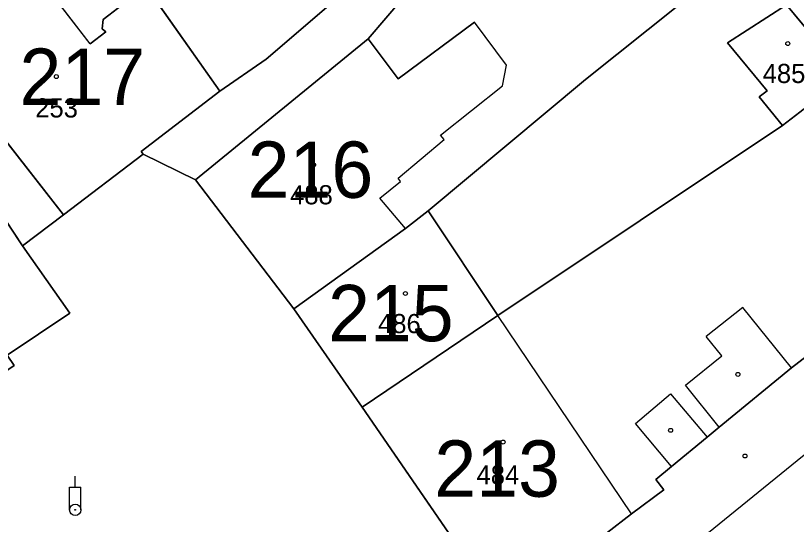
# Model space of a CAD drawing. Extents: x -689422 to -685210, y -987725 to -982160.
# Drawn here: x -687166.1 to -687096.7, y -985520.1 to -985474.9 of the extents above; entities that cross this region are included whole.
import ezdxf

# ---------------------------------------------------------------- set-up
doc = ezdxf.new("R2010")
doc.units = 0
for name, color, linetype in [('KN_Budovy', 7, 'Continuous'), ('KN_Budovy_cisla_domovni', 7, 'Continuous'), ('KN_Hranice_parcel', 7, 'Continuous'), ('KN_Hranice_parcel_vnitrni_kresba', 7, 'Continuous'), ('KN_Parcelni cisla', 7, 'Continuous'), ('KN_Polygon parcely', 7, 'Continuous'), ('KN_Pozemkove predmety', 7, 'Continuous'), ('KN_POZEMKY_OSTATNI PLOCHA', 7, 'Continuous'), ('KN_POZEMKY_ZAHRADA', 7, 'Continuous'), ('KN_POZEMKY_ZASTAVENA PLOCHA', 7, 'Continuous'), ('KN_VYUZITI_17_ostatni plocha_ostatni komunikace', 7, 'Continuous'), ('KN_Značky budov', 7, 'Continuous')]:
    doc.layers.add(name, color=color, linetype=linetype)

msp = doc.modelspace()

# ---------------------------------------------------------------- linework, layer by layer
at = {"layer": 'KN_Budovy'}
for points in [[(-687176.48, -985473.85), (-687173.78, -985477.36), (-687172.9, -985477.45), (-687172.73, -985477.32), (-687167.78, -985483.76), (-687168.38, -985484.21), (-687161.82, -985492.59), (-687154.74, -985487.22), (-687154.92, -985486.98), (-687147.94, -985481.61), (-687154.12, -985472.83), (-687155.01, -985472.71), (-687158.29, -985475.26), (-687158.38, -985476.09), (-687158.06, -985476.33), (-687159.45, -985477.4), (-687167.23, -985467.32), (-687176.31, -985473.01)], [(-687092.33, -985480.3), (-687097.59, -985473.96), (-687102.82, -985477.33), (-687099.32, -985481.57), (-687100.01, -985482.13), (-687097.94, -985484.66), (-687096.42, -985483.48)], [(-687132.08, -985480.51), (-687134.75, -985476.96), (-687150.09, -985489.5), (-687141.35, -985500.94), (-687131.45, -985493.8), (-687133.71, -985491.11), (-687131.89, -985489.64), (-687132.09, -985489.33), (-687128, -985485.89), (-687128.32, -985485.51), (-687122.81, -985481.15), (-687122.46, -985479.3), (-687125.3, -985475.48)], [(-687161.25, -985501.33), (-687165.45, -985495.35), (-687173.8, -985482.78), (-687188.95, -985492.91), (-687176.37, -985511.55), (-687170.82, -985507.76), (-687170.19, -985508.68), (-687166.2, -985505.96), (-687166.82, -985505.05)], [(-687135.28, -985509.66), (-687123.24, -985501.54), (-687129.42, -985492.23), (-687131.45, -985493.8), (-687141.35, -985500.94)], [(-687122.71, -985527.96), (-687113.58, -985520.87), (-687111.35, -985519.14), (-687123.24, -985501.54), (-687135.28, -985509.66)]]:
    msp.add_lwpolyline(points, close=True, dxfattribs=at)
at = {"layer": 'KN_Hranice_parcel'}
for p, q in [((-687154.74, -985487.22), (-687161.82, -985492.59)), ((-687154.74, -985487.22), (-687150.09, -985489.5)), ((-687141.35, -985500.94), (-687150.09, -985489.5)), ((-687129.42, -985492.23), (-687123.24, -985501.54)), ((-687135.28, -985509.66), (-687141.35, -985500.94)), ((-687123.24, -985501.54), (-687135.28, -985509.66)), ((-687122.71, -985527.96), (-687135.28, -985509.66))]:
    msp.add_line(p, q, dxfattribs=at)
for points in [[(-687150.09, -985489.5), (-687134.75, -985476.96), (-687131.61, -985473.26), (-687129.07, -985469.86), (-687120.69, -985459.87)], [(-687147.94, -985481.61), (-687154.12, -985472.83), (-687157.65, -985466.88)], [(-687102.08, -985468.55), (-687097.59, -985473.96), (-687092.33, -985480.3)], [(-687176.86, -985473.36), (-687176.48, -985473.85), (-687173.78, -985477.36), (-687172.9, -985477.45), (-687172.73, -985477.32), (-687167.78, -985483.76), (-687168.38, -985484.21), (-687161.82, -985492.59)], [(-687137.62, -985473.43), (-687143.83, -985478.76), (-687147.94, -985481.61)], [(-687107.1, -985473.91), (-687115.46, -985480.57), (-687129.42, -985492.23)], [(-687092.33, -985480.3), (-687096.42, -985483.48), (-687097.94, -985484.66), (-687123.24, -985501.54)], [(-687147.94, -985481.61), (-687154.92, -985486.98), (-687154.74, -985487.22)], [(-687161.82, -985492.59), (-687165.45, -985495.35), (-687161.25, -985501.33), (-687166.82, -985505.05), (-687166.2, -985505.96), (-687170.19, -985508.68), (-687170.82, -985507.76), (-687176.37, -985511.55)], [(-687129.42, -985492.23), (-687131.45, -985493.8), (-687141.35, -985500.94)], [(-687094.27, -985503.96), (-687097.16, -985506.19), (-687103.56, -985511.44), (-687104.64, -985512.33), (-687107.81, -985514.93), (-687109.2, -985516.08), (-687108.48, -985517.01), (-687111.35, -985519.14), (-687113.58, -985520.87), (-687122.71, -985527.96)]]:
    msp.add_lwpolyline(points, dxfattribs=at)
at = {"layer": 'KN_Hranice_parcel_vnitrni_kresba'}
for p, q in [((-687159.45, -985477.4), (-687167.23, -985467.32)), ((-687158.29, -985475.26), (-687155.01, -985472.71)), ((-687102.82, -985477.33), (-687097.59, -985473.96)), ((-687158.38, -985476.09), (-687158.29, -985475.26)), ((-687132.08, -985480.51), (-687125.3, -985475.48)), ((-687122.46, -985479.3), (-687125.3, -985475.48)), ((-687159.45, -985477.4), (-687158.06, -985476.33)), ((-687158.06, -985476.33), (-687158.38, -985476.09)), ((-687134.75, -985476.96), (-687132.08, -985480.51)), ((-687099.32, -985481.57), (-687102.82, -985477.33)), ((-687122.81, -985481.15), (-687122.46, -985479.3)), ((-687128.32, -985485.51), (-687122.81, -985481.15)), ((-687100.01, -985482.13), (-687099.32, -985481.57)), ((-687097.94, -985484.66), (-687100.01, -985482.13)), ((-687173.8, -985482.78), (-687165.45, -985495.35)), ((-687128, -985485.89), (-687128.32, -985485.51)), ((-687132.09, -985489.33), (-687128, -985485.89)), ((-687133.71, -985491.11), (-687131.89, -985489.64)), ((-687131.89, -985489.64), (-687132.09, -985489.33)), ((-687131.45, -985493.8), (-687133.71, -985491.11)), ((-687101.46, -985500.81), (-687104.74, -985503.39)), ((-687097.16, -985506.19), (-687101.46, -985500.81)), ((-687111.35, -985519.14), (-687123.24, -985501.54)), ((-687103.34, -985505.12), (-687104.74, -985503.39)), ((-687106.56, -985507.72), (-687103.34, -985505.12)), ((-687103.56, -985511.44), (-687106.56, -985507.72)), ((-687111, -985511.13), (-687107.89, -985508.48)), ((-687107.89, -985508.48), (-687104.64, -985512.33)), ((-687090.19, -985509.2), (-687110.15, -985525.39)), ((-687107.81, -985514.93), (-687111, -985511.13))]:
    msp.add_line(p, q, dxfattribs=at)
at = {"layer": 'KN_Polygon parcely'}
for points in [[(-687089.38, -985461.97), (-687091.98, -985459.22), (-687096.11, -985463.03), (-687102.08, -985468.55), (-687097.59, -985473.96), (-687092.33, -985480.3), (-687087.04, -985476.01), (-687076.43, -985467.96), (-687086.77, -985459.44)], [(-687120.69, -985459.87), (-687129.07, -985469.86), (-687131.61, -985473.26), (-687134.75, -985476.96), (-687150.09, -985489.5), (-687141.35, -985500.94), (-687131.45, -985493.8), (-687129.42, -985492.23), (-687115.46, -985480.57), (-687107.1, -985473.91)], [(-687142.11, -985462.85), (-687143.76, -985460.51), (-687144.69, -985461), (-687151.02, -985463.37), (-687157.65, -985466.88), (-687154.12, -985472.83), (-687147.94, -985481.61), (-687143.83, -985478.76), (-687137.62, -985473.43)], [(-687172.73, -985477.32), (-687167.78, -985483.76), (-687168.38, -985484.21), (-687161.82, -985492.59), (-687154.74, -985487.22), (-687154.92, -985486.98), (-687147.94, -985481.61), (-687154.12, -985472.83), (-687157.65, -985466.88), (-687160.04, -985462.83), (-687167.23, -985467.32), (-687176.31, -985473.01), (-687176.86, -985473.36), (-687176.48, -985473.85), (-687173.78, -985477.36), (-687172.9, -985477.45)], [(-687123.24, -985501.54), (-687097.94, -985484.66), (-687096.42, -985483.48), (-687092.33, -985480.3), (-687097.59, -985473.96), (-687102.08, -985468.55), (-687107.1, -985473.91), (-687115.46, -985480.57), (-687129.42, -985492.23)], [(-687185.61, -985478.9), (-687194.21, -985483.75), (-687188.95, -985492.91), (-687176.37, -985511.55), (-687170.82, -985507.76), (-687170.19, -985508.68), (-687166.2, -985505.96), (-687166.82, -985505.05), (-687161.25, -985501.33), (-687165.45, -985495.35), (-687161.82, -985492.59), (-687168.38, -985484.21), (-687167.78, -985483.76), (-687172.73, -985477.32), (-687172.9, -985477.45), (-687173.78, -985477.36), (-687176.48, -985473.85), (-687176.86, -985473.36)], [(-687123.24, -985501.54), (-687135.28, -985509.66), (-687122.71, -985527.96), (-687113.58, -985520.87), (-687111.35, -985519.14), (-687108.48, -985517.01), (-687109.2, -985516.08), (-687107.81, -985514.93), (-687104.64, -985512.33), (-687103.56, -985511.44), (-687097.16, -985506.19), (-687094.27, -985503.96), (-687074.81, -985489.41), (-687070.84, -985487.03), (-687076.16, -985478.92), (-687081.29, -985483.18), (-687087.04, -985476.01), (-687092.33, -985480.3), (-687096.42, -985483.48), (-687097.94, -985484.66)], [(-687131.45, -985493.8), (-687141.35, -985500.94), (-687135.28, -985509.66), (-687123.24, -985501.54), (-687129.42, -985492.23)], [(-687111.35, -985519.14), (-687113.58, -985520.87), (-687122.71, -985527.96), (-687115.32, -985537.64), (-687104.85, -985530.45), (-687100.81, -985527.47), (-687095.96, -985523.84), (-687094.94, -985525.21), (-687084, -985516.64), (-687090.19, -985509.2), (-687094.27, -985503.96), (-687097.16, -985506.19), (-687103.56, -985511.44), (-687104.64, -985512.33), (-687107.81, -985514.93), (-687109.2, -985516.08), (-687108.48, -985517.01)]]:
    msp.add_lwpolyline(points, close=True, dxfattribs=at)
for points in [[(-687137.62, -985473.43), (-687143.83, -985478.76), (-687147.94, -985481.61), (-687154.92, -985486.98), (-687154.74, -985487.22), (-687150.09, -985489.5), (-687134.75, -985476.96), (-687131.61, -985473.26)], [(-687159.98, -985587.46), (-687152.24, -985581.87), (-687146.49, -985577.84), (-687146.69, -985577.55), (-687141.64, -985574.09), (-687141.44, -985574.38), (-687135.99, -985570.51), (-687132.97, -985567.85), (-687131.77, -985567.13), (-687114.92, -985556.83), (-687102.8, -985549.29), (-687106.07, -985547.14), (-687106.89, -985547.71), (-687115.32, -985537.64), (-687122.71, -985527.96), (-687135.28, -985509.66), (-687141.35, -985500.94), (-687150.09, -985489.5), (-687154.74, -985487.22), (-687161.82, -985492.59), (-687165.45, -985495.35), (-687161.25, -985501.33), (-687166.82, -985505.05)]]:
    msp.add_lwpolyline(points, dxfattribs=at)
at = {"layer": 'KN_Pozemkove predmety'}
for p, q in [((-687160.78, -985516.786), (-687160.78, -985515.786)), ((-687161.28, -985516.786), (-687160.28, -985516.786)), ((-687161.28, -985518.786), (-687161.28, -985516.786)), ((-687160.28, -985518.786), (-687160.28, -985516.786))]:
    msp.add_line(p, q, dxfattribs=at)
for radius in [0.5, 0.0303]:
    msp.add_circle((-687160.78, -985518.788), radius, dxfattribs=at)
at = {"layer": 'KN_POZEMKY_OSTATNI PLOCHA'}
for p, q in [((-687143.83, -985478.76), (-687137.62, -985473.43)), ((-687131.61, -985473.26), (-687134.75, -985476.96)), ((-687134.75, -985476.96), (-687150.09, -985489.5)), ((-687147.94, -985481.61), (-687143.83, -985478.76)), ((-687154.92, -985486.98), (-687147.94, -985481.61)), ((-687154.74, -985487.22), (-687154.92, -985486.98)), ((-687161.82, -985492.59), (-687154.74, -985487.22)), ((-687154.74, -985487.22), (-687150.09, -985489.5)), ((-687150.09, -985489.5), (-687154.74, -985487.22)), ((-687150.09, -985489.5), (-687141.35, -985500.94)), ((-687165.45, -985495.35), (-687161.82, -985492.59)), ((-687161.25, -985501.33), (-687165.45, -985495.35)), ((-687141.35, -985500.94), (-687135.28, -985509.66)), ((-687166.82, -985505.05), (-687161.25, -985501.33)), ((-687135.28, -985509.66), (-687122.71, -985527.96))]:
    msp.add_line(p, q, dxfattribs=at)
at = {"layer": 'KN_POZEMKY_ZAHRADA'}
msp.add_line((-687092.33, -985480.3), (-687097.59, -985473.96), dxfattribs=at)
at = {"layer": 'KN_POZEMKY_ZASTAVENA PLOCHA'}
for p, q in [((-687147.94, -985481.61), (-687154.12, -985472.83)), ((-687154.12, -985472.83), (-687147.94, -985481.61)), ((-687137.62, -985473.43), (-687143.83, -985478.76)), ((-687134.75, -985476.96), (-687131.61, -985473.26)), ((-687115.46, -985480.57), (-687107.1, -985473.91)), ((-687107.1, -985473.91), (-687115.46, -985480.57)), ((-687097.59, -985473.96), (-687092.33, -985480.3)), ((-687150.09, -985489.5), (-687134.75, -985476.96)), ((-687143.83, -985478.76), (-687147.94, -985481.61)), ((-687129.42, -985492.23), (-687115.46, -985480.57)), ((-687115.46, -985480.57), (-687129.42, -985492.23)), ((-687147.94, -985481.61), (-687154.92, -985486.98)), ((-687097.94, -985484.66), (-687096.42, -985483.48)), ((-687096.42, -985483.48), (-687097.94, -985484.66)), ((-687161.82, -985492.59), (-687168.38, -985484.21)), ((-687168.38, -985484.21), (-687161.82, -985492.59)), ((-687123.24, -985501.54), (-687097.94, -985484.66)), ((-687097.94, -985484.66), (-687123.24, -985501.54)), ((-687154.92, -985486.98), (-687154.74, -985487.22)), ((-687154.74, -985487.22), (-687161.82, -985492.59)), ((-687141.35, -985500.94), (-687150.09, -985489.5)), ((-687161.82, -985492.59), (-687165.45, -985495.35)), ((-687131.45, -985493.8), (-687129.42, -985492.23)), ((-687129.42, -985492.23), (-687131.45, -985493.8)), ((-687123.24, -985501.54), (-687129.42, -985492.23)), ((-687129.42, -985492.23), (-687123.24, -985501.54)), ((-687141.35, -985500.94), (-687131.45, -985493.8)), ((-687131.45, -985493.8), (-687141.35, -985500.94)), ((-687165.45, -985495.35), (-687161.25, -985501.33)), ((-687135.28, -985509.66), (-687141.35, -985500.94)), ((-687161.25, -985501.33), (-687166.82, -985505.05)), ((-687135.28, -985509.66), (-687123.24, -985501.54)), ((-687123.24, -985501.54), (-687135.28, -985509.66)), ((-687094.27, -985503.96), (-687097.16, -985506.19)), ((-687097.16, -985506.19), (-687094.27, -985503.96)), ((-687097.16, -985506.19), (-687103.56, -985511.44)), ((-687103.56, -985511.44), (-687097.16, -985506.19)), ((-687122.71, -985527.96), (-687135.28, -985509.66)), ((-687103.56, -985511.44), (-687104.64, -985512.33)), ((-687104.64, -985512.33), (-687103.56, -985511.44)), ((-687104.64, -985512.33), (-687107.81, -985514.93)), ((-687107.81, -985514.93), (-687104.64, -985512.33)), ((-687107.81, -985514.93), (-687109.2, -985516.08)), ((-687109.2, -985516.08), (-687107.81, -985514.93)), ((-687109.2, -985516.08), (-687108.48, -985517.01)), ((-687108.48, -985517.01), (-687109.2, -985516.08)), ((-687108.48, -985517.01), (-687111.35, -985519.14)), ((-687111.35, -985519.14), (-687108.48, -985517.01)), ((-687111.35, -985519.14), (-687113.58, -985520.87)), ((-687113.58, -985520.87), (-687111.35, -985519.14))]:
    msp.add_line(p, q, dxfattribs=at)
at = {"layer": 'KN_VYUZITI_17_ostatni plocha_ostatni komunikace'}
for p, q in [((-687143.83, -985478.76), (-687137.62, -985473.43)), ((-687131.61, -985473.26), (-687134.75, -985476.96)), ((-687134.75, -985476.96), (-687150.09, -985489.5)), ((-687147.94, -985481.61), (-687143.83, -985478.76)), ((-687154.92, -985486.98), (-687147.94, -985481.61)), ((-687154.74, -985487.22), (-687154.92, -985486.98)), ((-687161.82, -985492.59), (-687154.74, -985487.22)), ((-687154.74, -985487.22), (-687150.09, -985489.5)), ((-687150.09, -985489.5), (-687154.74, -985487.22)), ((-687150.09, -985489.5), (-687141.35, -985500.94)), ((-687165.45, -985495.35), (-687161.82, -985492.59)), ((-687161.25, -985501.33), (-687165.45, -985495.35)), ((-687141.35, -985500.94), (-687135.28, -985509.66)), ((-687166.82, -985505.05), (-687161.25, -985501.33)), ((-687135.28, -985509.66), (-687122.71, -985527.96))]:
    msp.add_line(p, q, dxfattribs=at)
at = {"layer": 'KN_Značky budov'}
for centre in [(-687097.477, -985477.389), (-687162.457, -985480.319), (-687139.597, -985488.159), (-687131.447, -985499.579), (-687101.907, -985506.759), (-687107.887, -985511.729), (-687122.767, -985512.769), (-687101.277, -985514.009)]:
    msp.add_circle(centre, 0.175, dxfattribs=at)

# ---------------------------------------------------------------- texts
at = {"layer": 'KN_Budovy_cisla_domovni'}
for s, p in [('217', (-687165.73, -985482.829)), ('216', (-687145.46, -985491.084)), ('215', (-687138.316, -985503.819)), ('213', (-687128.875, -985517.624))]:
    msp.add_text(s, height=5, dxfattribs=at).set_placement(p)
at = {"layer": 'KN_Parcelni cisla'}
for s, p in [('485', (-687099.71, -985480.89)), ('253', (-687164.33, -985483.95)), ('488', (-687141.69, -985491.66)), ('486', (-687133.88, -985503.1)), ('484', (-687125.13, -985516.53))]:
    msp.add_text(s, height=1.7, dxfattribs=at).set_placement(p)

doc.saveas('drawing.dxf')
